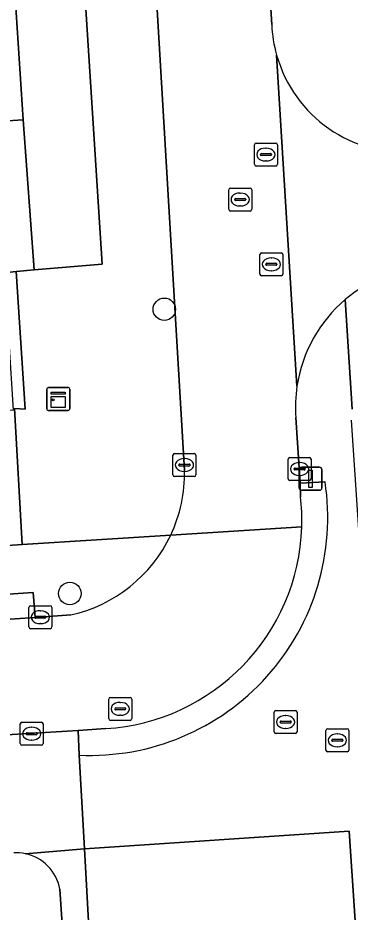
# Model space of a CAD drawing. Extents: x 159680 to 160786, y 387323 to 388340.
# Drawn here: x 160694.24 to 160708.7, y 387581.88 to 387620.82 of the extents above; entities that cross this region are included whole.
import ezdxf

# ---------------------------------------------------------------- set-up
doc = ezdxf.new("R2010")
doc.units = 0
for name, color, linetype in [('IMGEO_Boom', 7, 'Continuous'), ('IMGEO_Brandkraan', 7, 'Continuous'), ('IMGEO_Erf', 7, 'Continuous'), ('IMGEO_Kast', 7, 'Continuous'), ('IMGEO_Kolk', 7, 'Continuous'), ('IMGEO_Lichtmast', 7, 'Continuous'), ('IMGEO_Pand', 7, 'Continuous'), ('IMGEO_Parkeervlak_open', 7, 'Continuous'), ('IMGEO_Rijbaan_lokaal_open', 7, 'Continuous'), ('IMGEO_Rioolput', 7, 'Continuous'), ('IMGEO_Voetpad_open', 7, 'Continuous')]:
    doc.layers.add(name, color=color, linetype=linetype)

msp = doc.modelspace()

# ---------------------------------------------------------------- linework, layer by layer
at = {"layer": 'IMGEO_Boom'}
for centre in [(160700.614, 387608.126), (160696.501, 387595.753)]:
    msp.add_circle(centre, 0.489, dxfattribs=at)
at = {"layer": 'IMGEO_Brandkraan'}
for p, q in [((160707.72, 387589.859), (160708.572, 387589.859)), ((160707.645, 387588.933), (160707.645, 387589.785)), ((160708.133, 387589.639), (160708.158, 387589.639)), ((160708.646, 387589.785), (160708.646, 387588.933)), ((160707.904, 387589.353), (160707.904, 387589.365)), ((160708.342, 387589.316), (160707.944, 387589.316)), ((160707.947, 387589.402), (160708.345, 387589.402)), ((160708.156, 387589.079), (160708.131, 387589.079)), ((160708.388, 387589.365), (160708.388, 387589.353)), ((160708.572, 387588.859), (160707.72, 387588.859))]:
    msp.add_line(p, q, dxfattribs=at)
for points in [[(160707.72, 387589.859), (160708.572, 387589.859)], [(160707.645, 387588.933), (160707.645, 387589.785)], [(160708.646, 387589.785), (160708.646, 387588.933)], [(160708.572, 387588.859), (160707.72, 387588.859)]]:
    msp.add_lwpolyline(points, dxfattribs=at)
for centre, radius, start, end in [((160707.722, 387589.783), 0.0765, 91.552, 178.448), ((160707.722, 387589.783), 0.0765, 91.552, 178.448), ((160708.57, 387589.783), 0.0765, 1.552, 88.448), ((160708.57, 387589.783), 0.0765, 1.552, 88.448), ((160707.944, 387589.362), 0.0403, 85.8775, 175.7526), ((160707.941, 387589.352), 0.0366, 178.938, 274.7102), ((160708.345, 387589.359), 0.043, 264.8664, 352.4533), ((160708.349, 387589.364), 0.0386, 1.7309, 96.639), ((160707.722, 387588.935), 0.0765, 181.552, 268.448), ((160707.722, 387588.935), 0.0765, 181.552, 268.448), ((160708.57, 387588.935), 0.0765, 271.552, 358.448), ((160708.57, 387588.935), 0.0765, 271.552, 358.448)]:
    msp.add_arc(centre, radius, start, end, dxfattribs=at)
for centre, major_axis, ratio, start_param, end_param in [((160708.132, 387589.359), (-0.387, 0.002), 0.722429, 4.712389, 7.853982), ((160708.157, 387589.359), (-0.39, 0.002), 0.717154, 1.570796, 4.712389)]:
    msp.add_ellipse(centre, major_axis=major_axis, ratio=ratio, start_param=start_param, end_param=end_param, dxfattribs=at)
at = {"layer": 'IMGEO_Erf'}
msp.add_lwpolyline([(160693.951, 387672.02), (160690.968, 387671.829), (160691.355, 387665.679), (160691.75, 387659.419), (160692.139, 387653.242), (160692.512, 387647.322), (160692.898, 387641.209), (160693.294, 387634.921), (160693.689, 387628.646), (160694.083, 387622.401), (160694.463, 387616.377), (160694.942, 387609.849), (160697.908, 387610.091)], close=True, dxfattribs=at)
msp.add_lwpolyline([(160698.552, 387545.763), (160696.063, 387582.879)], dxfattribs=at)
for centre, radius, start, end in [((160694.176, 387582.594), 1.864, 78.1487, 93.6313), ((160694.175, 387582.539), 1.918, 10.196, 78.4488)]:
    msp.add_arc(centre, radius, start, end, dxfattribs=at)
at = {"layer": 'IMGEO_Kast'}
for p, q in [((160695.499, 387603.796), (160695.499, 387604.637)), ((160695.499, 387604.637), (160695.499, 387603.796)), ((160695.574, 387604.721), (160696.415, 387604.721)), ((160696.415, 387604.721), (160695.574, 387604.721)), ((160696.499, 387604.646), (160696.499, 387603.805)), ((160696.499, 387603.805), (160696.499, 387604.646)), ((160696.424, 387603.721), (160695.583, 387603.721)), ((160695.583, 387603.721), (160696.424, 387603.721))]:
    msp.add_line(p, q, dxfattribs=at)
for points in [[(160695.694, 387604.511), (160696.294, 387604.511), (160696.294, 387604.426), (160695.694, 387604.426), (160695.694, 387604.511)], [(160695.694, 387604.336), (160696.294, 387604.336), (160696.294, 387603.847), (160695.694, 387603.847), (160695.694, 387604.336)]]:
    msp.add_lwpolyline(points, dxfattribs=at)
msp.add_circle((160695.778, 387604.185), 0.0377, dxfattribs=at)
for centre, start, end in [((160695.577, 387604.643), 92.4484, 184.2845), ((160695.577, 387604.643), 92.4484, 184.2845), ((160696.421, 387604.643), 2.4484, 94.2845), ((160696.421, 387604.643), 2.4484, 94.2845), ((160695.577, 387603.799), 182.4484, 274.2845), ((160695.577, 387603.799), 182.4484, 274.2845), ((160696.421, 387603.799), 272.4484, 4.2845), ((160696.421, 387603.799), 272.4484, 4.2845)]:
    msp.add_arc(centre, 0.0779, start, end, dxfattribs=at)
at = {"layer": 'IMGEO_Kolk'}
for p, q in [((160700.989, 387600.918), (160700.989, 387601.77)), ((160701.064, 387601.844), (160701.916, 387601.844)), ((160701.477, 387601.624), (160701.502, 387601.624)), ((160701.99, 387601.77), (160701.99, 387600.918)), ((160706.002, 387600.746), (160706.002, 387601.598)), ((160706.077, 387601.672), (160706.929, 387601.672)), ((160707.003, 387601.598), (160707.003, 387600.746)), ((160701.248, 387601.338), (160701.248, 387601.35)), ((160701.686, 387601.301), (160701.288, 387601.301)), ((160701.291, 387601.387), (160701.689, 387601.387)), ((160701.732, 387601.35), (160701.732, 387601.338)), ((160706.261, 387601.166), (160706.261, 387601.178)), ((160706.699, 387601.129), (160706.301, 387601.129)), ((160706.304, 387601.215), (160706.702, 387601.215)), ((160706.49, 387601.452), (160706.515, 387601.452)), ((160706.745, 387601.178), (160706.745, 387601.166)), ((160701.916, 387600.844), (160701.064, 387600.844)), ((160701.5, 387601.064), (160701.475, 387601.064)), ((160706.513, 387600.892), (160706.488, 387600.892)), ((160706.929, 387600.672), (160706.077, 387600.672)), ((160694.718, 387594.292), (160694.718, 387595.144)), ((160694.793, 387595.218), (160695.645, 387595.218)), ((160695.206, 387594.998), (160695.231, 387594.998)), ((160695.719, 387595.144), (160695.719, 387594.292)), ((160694.977, 387594.712), (160694.977, 387594.724)), ((160695.415, 387594.675), (160695.017, 387594.675)), ((160695.02, 387594.761), (160695.418, 387594.761)), ((160695.461, 387594.724), (160695.461, 387594.712)), ((160695.645, 387594.218), (160694.793, 387594.218)), ((160695.229, 387594.438), (160695.204, 387594.438)), ((160694.339, 387589.219), (160694.339, 387590.071)), ((160694.414, 387590.145), (160695.266, 387590.145)), ((160694.827, 387589.925), (160694.852, 387589.925)), ((160695.34, 387590.071), (160695.34, 387589.219)), ((160694.598, 387589.639), (160694.598, 387589.651)), ((160695.036, 387589.602), (160694.638, 387589.602)), ((160694.641, 387589.688), (160695.039, 387589.688)), ((160695.082, 387589.651), (160695.082, 387589.639)), ((160695.266, 387589.145), (160694.414, 387589.145)), ((160694.85, 387589.365), (160694.825, 387589.365))]:
    msp.add_line(p, q, dxfattribs=at)
for points in [[(160700.989, 387600.918), (160700.989, 387601.77)], [(160701.064, 387601.844), (160701.916, 387601.844)], [(160701.99, 387601.77), (160701.99, 387600.918)], [(160706.002, 387600.746), (160706.002, 387601.598)], [(160706.077, 387601.672), (160706.929, 387601.672)], [(160707.003, 387601.598), (160707.003, 387600.746)], [(160701.916, 387600.844), (160701.064, 387600.844)], [(160706.929, 387600.672), (160706.077, 387600.672)], [(160694.718, 387594.292), (160694.718, 387595.144)], [(160694.793, 387595.218), (160695.645, 387595.218)], [(160695.719, 387595.144), (160695.719, 387594.292)], [(160695.645, 387594.218), (160694.793, 387594.218)], [(160694.339, 387589.219), (160694.339, 387590.071)], [(160694.414, 387590.145), (160695.266, 387590.145)], [(160695.34, 387590.071), (160695.34, 387589.219)], [(160695.266, 387589.145), (160694.414, 387589.145)]]:
    msp.add_lwpolyline(points, dxfattribs=at)
for centre, radius, start, end in [((160701.066, 387601.768), 0.0765, 91.552, 178.448), ((160701.066, 387601.768), 0.0765, 91.552, 178.448), ((160701.914, 387601.768), 0.0765, 1.552, 88.448), ((160701.914, 387601.768), 0.0765, 1.552, 88.448), ((160706.079, 387601.596), 0.0765, 91.552, 178.448), ((160706.079, 387601.596), 0.0765, 91.552, 178.448), ((160706.927, 387601.596), 0.0765, 1.552, 88.448), ((160706.927, 387601.596), 0.0765, 1.552, 88.448), ((160701.288, 387601.347), 0.0403, 85.8775, 175.7526), ((160701.285, 387601.337), 0.0366, 178.938, 274.7102), ((160701.689, 387601.344), 0.043, 264.8664, 352.4533), ((160701.693, 387601.349), 0.0386, 1.7309, 96.639), ((160706.301, 387601.175), 0.0403, 85.8775, 175.7526), ((160706.298, 387601.165), 0.0366, 178.938, 274.7102), ((160706.702, 387601.172), 0.043, 264.8664, 352.4533), ((160706.706, 387601.177), 0.0386, 1.7309, 96.639), ((160701.066, 387600.92), 0.0765, 181.552, 268.448), ((160701.066, 387600.92), 0.0765, 181.552, 268.448), ((160701.914, 387600.92), 0.0765, 271.552, 358.448), ((160701.914, 387600.92), 0.0765, 271.552, 358.448), ((160706.079, 387600.748), 0.0765, 181.552, 268.448), ((160706.079, 387600.748), 0.0765, 181.552, 268.448), ((160706.927, 387600.748), 0.0765, 271.552, 358.448), ((160706.927, 387600.748), 0.0765, 271.552, 358.448), ((160694.795, 387595.142), 0.0765, 91.552, 178.448), ((160694.795, 387595.142), 0.0765, 91.552, 178.448), ((160695.643, 387595.142), 0.0765, 1.552, 88.448), ((160695.643, 387595.142), 0.0765, 1.552, 88.448), ((160695.017, 387594.721), 0.0403, 85.8775, 175.7526), ((160695.014, 387594.711), 0.0366, 178.938, 274.7102), ((160695.418, 387594.718), 0.043, 264.8664, 352.4533), ((160695.422, 387594.723), 0.0386, 1.7309, 96.639), ((160694.795, 387594.294), 0.0765, 181.552, 268.448), ((160694.795, 387594.294), 0.0765, 181.552, 268.448), ((160695.643, 387594.294), 0.0765, 271.552, 358.448), ((160695.643, 387594.294), 0.0765, 271.552, 358.448), ((160694.416, 387590.069), 0.0765, 91.552, 178.448), ((160694.416, 387590.069), 0.0765, 91.552, 178.448), ((160695.264, 387590.069), 0.0765, 1.552, 88.448), ((160695.264, 387590.069), 0.0765, 1.552, 88.448), ((160694.638, 387589.648), 0.0403, 85.8775, 175.7526), ((160694.635, 387589.638), 0.0366, 178.938, 274.7102), ((160695.039, 387589.645), 0.043, 264.8664, 352.4533), ((160695.043, 387589.65), 0.0386, 1.7309, 96.639), ((160694.416, 387589.221), 0.0765, 181.552, 268.448), ((160694.416, 387589.221), 0.0765, 181.552, 268.448), ((160695.264, 387589.221), 0.0765, 271.552, 358.448), ((160695.264, 387589.221), 0.0765, 271.552, 358.448)]:
    msp.add_arc(centre, radius, start, end, dxfattribs=at)
for centre, major_axis, ratio, start_param, end_param in [((160701.476, 387601.344), (-0.387, 0.002), 0.722429, 4.712389, 7.853982), ((160701.501, 387601.344), (-0.39, 0.002), 0.717154, 1.570796, 4.712389), ((160706.489, 387601.172), (-0.387, 0.002), 0.722429, 4.712389, 7.853982), ((160706.514, 387601.172), (-0.39, 0.002), 0.717154, 1.570796, 4.712389), ((160695.205, 387594.718), (-0.387, 0.002), 0.722429, 4.712389, 7.853982), ((160695.23, 387594.718), (-0.39, 0.002), 0.717154, 1.570796, 4.712389), ((160694.826, 387589.645), (-0.387, 0.002), 0.722429, 4.712389, 7.853982), ((160694.851, 387589.645), (-0.39, 0.002), 0.717154, 1.570796, 4.712389)]:
    msp.add_ellipse(centre, major_axis=major_axis, ratio=ratio, start_param=start_param, end_param=end_param, dxfattribs=at)
at = {"layer": 'IMGEO_Lichtmast'}
for p, q in [((160706.482, 387600.346), (160706.482, 387601.146)), ((160706.482, 387601.146), (160706.482, 387600.346)), ((160706.582, 387601.246), (160707.372, 387601.246)), ((160707.372, 387601.246), (160706.582, 387601.246)), ((160707.472, 387601.146), (160707.472, 387600.346)), ((160707.472, 387600.346), (160707.472, 387601.146)), ((160707.372, 387600.246), (160706.582, 387600.246)), ((160706.582, 387600.246), (160707.372, 387600.246))]:
    msp.add_line(p, q, dxfattribs=at)
msp.add_lwpolyline([(160706.902, 387601.121), (160707.052, 387601.121), (160707.052, 387600.371), (160706.902, 387600.371), (160706.902, 387601.121)], dxfattribs=at)
for centre, start, end in [((160706.582, 387601.146), 90, 180), ((160706.582, 387601.146), 90, 180), ((160707.372, 387601.146), 0, 90), ((160707.372, 387601.146), 360, 90), ((160706.582, 387600.346), 180, 270), ((160706.582, 387600.346), 180, 270), ((160707.372, 387600.346), 270, 0), ((160707.372, 387600.346), 270, 0)]:
    msp.add_arc(centre, 0.1, start, end, dxfattribs=at)
at = {"layer": 'IMGEO_Pand'}
for points in [[(160694.463, 387616.377), (160694.083, 387622.401), (160686.564, 387621.927), (160686.944, 387615.903)], [(160694.171, 387609.766), (160694.942, 387609.849), (160694.463, 387616.377), (160686.944, 387615.903), (160687.358, 387609.34), (160687.63, 387609.356), (160690.644, 387609.533), (160693.657, 387609.71)]]:
    msp.add_lwpolyline(points, close=True, dxfattribs=at)
at = {"layer": 'IMGEO_Parkeervlak_open'}
for points in [[(160693.657, 387609.71), (160694.041, 387603.74), (160693.48, 387603.704), (160691.029, 387603.546), (160688.016, 387603.353), (160685.004, 387603.159), (160681.991, 387602.966), (160678.979, 387602.772), (160678.619, 387602.752), (160679.039, 387596.808), (160694.424, 387597.881), (160694.091, 387603.805), (160694.561, 387603.783), (160694.171, 387609.766)], [(160711.321, 387545.723), (160708.666, 387585.397), (160697.139, 387584.625), (160699.337, 387544.871), (160703.234, 387545.148)]]:
    msp.add_lwpolyline(points, close=True, dxfattribs=at)
at = {"layer": 'IMGEO_Rijbaan_lokaal_open'}
for points in [[(160705.29, 387620.522), (160705.07, 387623.987), (160705.21, 387624.762), (160702.503, 387664.267), (160697.527, 387663.973), (160700.223, 387622.412), (160701.496, 387601.109)], [(160706.388, 387604.776), (160705.502, 387619.198)], [(160705.502, 387619.198), (160706.388, 387604.776)], [(160706.546, 387599.96), (160706.522, 387600.557), (160706.332, 387603.421)], [(160706.599, 387598.655), (160700.892, 387598.292)], [(160700.892, 387598.292), (160706.599, 387598.655)], [(160696.547, 387594.815), (160694.999, 387594.698), (160679.223, 387593.661), (160673.682, 387593.251), (160656.019, 387592.086), (160653.353, 387591.94), (160653.704, 387586.943), (160690.811, 387589.28), (160691.584, 387589.469), (160696.865, 387589.784), (160698.061, 387589.868)]]:
    msp.add_lwpolyline(points, dxfattribs=at)
for centre, radius, start, end in [((160711.145, 387620.781), 5.861, 182.5288, 195.6653), ((160711.114, 387620.777), 5.83, 195.7092, 274.4438), ((160712.5, 387603.839), 6.186, 95.5022, 130.4331), ((160712.499, 387603.844), 6.182, 130.4557, 171.332), ((160712.544, 387603.843), 6.227, 171.3817, 183.8851), ((160695.15, 387600.996), 6.347, 334.78, 1.0166), ((160697.518, 387598.94), 9.085, 358.2036, 6.4477), ((160697.513, 387598.942), 9.091, 273.4574, 358.1894), ((160695.167, 387600.992), 6.329, 282.5888, 334.7469)]:
    msp.add_arc(centre, radius, start, end, dxfattribs=at)
at = {"layer": 'IMGEO_Rioolput'}
for p, q in [((160704.536, 387614.439), (160704.536, 387615.291)), ((160704.611, 387615.365), (160705.463, 387615.365)), ((160705.024, 387615.145), (160705.049, 387615.145)), ((160705.537, 387615.291), (160705.537, 387614.439)), ((160704.795, 387614.859), (160704.795, 387614.871)), ((160705.233, 387614.822), (160704.835, 387614.822)), ((160704.838, 387614.908), (160705.236, 387614.908)), ((160705.279, 387614.871), (160705.279, 387614.859)), ((160705.463, 387614.365), (160704.611, 387614.365)), ((160705.047, 387614.585), (160705.022, 387614.585)), ((160703.417, 387612.48), (160703.417, 387613.332)), ((160703.492, 387613.406), (160704.344, 387613.406)), ((160703.905, 387613.186), (160703.93, 387613.186)), ((160704.418, 387613.332), (160704.418, 387612.48)), ((160703.676, 387612.9), (160703.676, 387612.912)), ((160704.114, 387612.863), (160703.716, 387612.863)), ((160703.719, 387612.949), (160704.117, 387612.949)), ((160704.16, 387612.912), (160704.16, 387612.9)), ((160704.344, 387612.406), (160703.492, 387612.406)), ((160703.928, 387612.626), (160703.903, 387612.626)), ((160704.774, 387609.659), (160704.774, 387610.511)), ((160704.849, 387610.585), (160705.701, 387610.585)), ((160705.775, 387610.511), (160705.775, 387609.659)), ((160705.033, 387610.079), (160705.033, 387610.091)), ((160705.076, 387610.128), (160705.474, 387610.128)), ((160705.262, 387610.365), (160705.287, 387610.365)), ((160705.517, 387610.091), (160705.517, 387610.079)), ((160705.471, 387610.042), (160705.073, 387610.042)), ((160705.285, 387609.805), (160705.26, 387609.805)), ((160705.701, 387609.585), (160704.849, 387609.585)), ((160698.196, 387590.301), (160698.196, 387591.153)), ((160698.271, 387591.227), (160699.123, 387591.227)), ((160698.684, 387591.007), (160698.709, 387591.007)), ((160699.197, 387591.153), (160699.197, 387590.301)), ((160698.455, 387590.721), (160698.455, 387590.733)), ((160698.893, 387590.684), (160698.495, 387590.684)), ((160698.498, 387590.77), (160698.896, 387590.77)), ((160698.939, 387590.733), (160698.939, 387590.721)), ((160705.393, 387589.728), (160705.393, 387590.58)), ((160705.468, 387590.654), (160706.32, 387590.654)), ((160706.394, 387590.58), (160706.394, 387589.728)), ((160699.123, 387590.227), (160698.271, 387590.227)), ((160698.707, 387590.447), (160698.682, 387590.447)), ((160705.695, 387590.197), (160706.093, 387590.197)), ((160705.881, 387590.434), (160705.906, 387590.434)), ((160705.652, 387590.148), (160705.652, 387590.16)), ((160706.09, 387590.111), (160705.692, 387590.111)), ((160705.904, 387589.874), (160705.879, 387589.874)), ((160706.136, 387590.16), (160706.136, 387590.148)), ((160706.32, 387589.654), (160705.468, 387589.654))]:
    msp.add_line(p, q, dxfattribs=at)
for points in [[(160704.536, 387614.439), (160704.536, 387615.291)], [(160704.611, 387615.365), (160705.463, 387615.365)], [(160705.537, 387615.291), (160705.537, 387614.439)], [(160705.463, 387614.365), (160704.611, 387614.365)], [(160703.417, 387612.48), (160703.417, 387613.332)], [(160703.492, 387613.406), (160704.344, 387613.406)], [(160704.418, 387613.332), (160704.418, 387612.48)], [(160704.344, 387612.406), (160703.492, 387612.406)], [(160704.774, 387609.659), (160704.774, 387610.511)], [(160704.849, 387610.585), (160705.701, 387610.585)], [(160705.775, 387610.511), (160705.775, 387609.659)], [(160705.701, 387609.585), (160704.849, 387609.585)], [(160698.196, 387590.301), (160698.196, 387591.153)], [(160698.271, 387591.227), (160699.123, 387591.227)], [(160699.197, 387591.153), (160699.197, 387590.301)], [(160705.393, 387589.728), (160705.393, 387590.58)], [(160705.468, 387590.654), (160706.32, 387590.654)], [(160706.394, 387590.58), (160706.394, 387589.728)], [(160699.123, 387590.227), (160698.271, 387590.227)], [(160706.32, 387589.654), (160705.468, 387589.654)]]:
    msp.add_lwpolyline(points, dxfattribs=at)
for centre, radius, start, end in [((160704.613, 387615.289), 0.0765, 91.552, 178.448), ((160704.613, 387615.289), 0.0765, 91.552, 178.448), ((160705.461, 387615.289), 0.0765, 1.552, 88.448), ((160705.461, 387615.289), 0.0765, 1.552, 88.448), ((160704.835, 387614.868), 0.0403, 85.8775, 175.7526), ((160704.832, 387614.858), 0.0366, 178.938, 274.7102), ((160705.236, 387614.865), 0.043, 264.8664, 352.4533), ((160705.24, 387614.87), 0.0386, 1.7309, 96.639), ((160704.613, 387614.441), 0.0765, 181.552, 268.448), ((160704.613, 387614.441), 0.0765, 181.552, 268.448), ((160705.461, 387614.441), 0.0765, 271.552, 358.448), ((160705.461, 387614.441), 0.0765, 271.552, 358.448), ((160703.494, 387613.33), 0.0765, 91.552, 178.448), ((160703.494, 387613.33), 0.0765, 91.552, 178.448), ((160704.342, 387613.33), 0.0765, 1.552, 88.448), ((160704.342, 387613.33), 0.0765, 1.552, 88.448), ((160703.716, 387612.909), 0.0403, 85.8775, 175.7526), ((160703.713, 387612.899), 0.0366, 178.938, 274.7102), ((160704.117, 387612.906), 0.043, 264.8664, 352.4533), ((160704.121, 387612.911), 0.0386, 1.7309, 96.639), ((160703.494, 387612.482), 0.0765, 181.552, 268.448), ((160703.494, 387612.482), 0.0765, 181.552, 268.448), ((160704.342, 387612.482), 0.0765, 271.552, 358.448), ((160704.342, 387612.482), 0.0765, 271.552, 358.448), ((160704.851, 387610.509), 0.0765, 91.552, 178.448), ((160704.851, 387610.509), 0.0765, 91.552, 178.448), ((160705.699, 387610.509), 0.0765, 1.552, 88.448), ((160705.699, 387610.509), 0.0765, 1.552, 88.448), ((160705.073, 387610.088), 0.0403, 85.8775, 175.7526), ((160705.07, 387610.078), 0.0366, 178.938, 274.7102), ((160705.474, 387610.085), 0.043, 264.8664, 352.4533), ((160705.478, 387610.09), 0.0386, 1.7309, 96.639), ((160704.851, 387609.661), 0.0765, 181.552, 268.448), ((160704.851, 387609.661), 0.0765, 181.552, 268.448), ((160705.699, 387609.661), 0.0765, 271.552, 358.448), ((160705.699, 387609.661), 0.0765, 271.552, 358.448), ((160698.273, 387591.151), 0.0765, 91.552, 178.448), ((160698.273, 387591.151), 0.0765, 91.552, 178.448), ((160699.121, 387591.151), 0.0765, 1.552, 88.448), ((160699.121, 387591.151), 0.0765, 1.552, 88.448), ((160698.495, 387590.73), 0.0403, 85.8775, 175.7526), ((160698.492, 387590.72), 0.0366, 178.938, 274.7102), ((160698.896, 387590.727), 0.043, 264.8664, 352.4533), ((160698.9, 387590.732), 0.0386, 1.7309, 96.639), ((160705.47, 387590.578), 0.0765, 91.552, 178.448), ((160705.47, 387590.578), 0.0765, 91.552, 178.448), ((160706.318, 387590.578), 0.0765, 1.552, 88.448), ((160706.318, 387590.578), 0.0765, 1.552, 88.448), ((160698.273, 387590.303), 0.0765, 181.552, 268.448), ((160698.273, 387590.303), 0.0765, 181.552, 268.448), ((160699.121, 387590.303), 0.0765, 271.552, 358.448), ((160699.121, 387590.303), 0.0765, 271.552, 358.448), ((160705.692, 387590.157), 0.0403, 85.8775, 175.7526), ((160706.097, 387590.159), 0.0386, 1.7309, 96.639), ((160705.689, 387590.147), 0.0366, 178.938, 274.7102), ((160706.093, 387590.154), 0.043, 264.8664, 352.4533), ((160705.47, 387589.73), 0.0765, 181.552, 268.448), ((160705.47, 387589.73), 0.0765, 181.552, 268.448), ((160706.318, 387589.73), 0.0765, 271.552, 358.448), ((160706.318, 387589.73), 0.0765, 271.552, 358.448)]:
    msp.add_arc(centre, radius, start, end, dxfattribs=at)
for centre, major_axis, ratio, start_param, end_param in [((160705.023, 387614.865), (-0.387, 0.002), 0.722429, 4.712389, 7.853982), ((160705.048, 387614.865), (-0.39, 0.002), 0.717154, 1.570796, 4.712389), ((160703.904, 387612.906), (-0.387, 0.002), 0.722429, 4.712389, 7.853982), ((160703.929, 387612.906), (-0.39, 0.002), 0.717154, 1.570796, 4.712389), ((160705.261, 387610.085), (-0.387, 0.002), 0.722429, 4.712389, 7.853982), ((160705.286, 387610.085), (-0.39, 0.002), 0.717154, 1.570796, 4.712389), ((160698.683, 387590.727), (-0.387, 0.002), 0.722429, 4.712389, 7.853982), ((160698.708, 387590.727), (-0.39, 0.002), 0.717154, 1.570796, 4.712389), ((160705.88, 387590.154), (-0.387, 0.002), 0.722429, 4.712389, 7.853982), ((160705.905, 387590.154), (-0.39, 0.002), 0.717154, 1.570796, 4.712389)]:
    msp.add_ellipse(centre, major_axis=major_axis, ratio=ratio, start_param=start_param, end_param=end_param, dxfattribs=at)
at = {"layer": 'IMGEO_Voetpad_open'}
for points in [[(160692.403, 387696.238), (160693.841, 387673.738), (160693.951, 387672.02), (160697.908, 387610.091), (160694.942, 387609.849), (160694.171, 387609.766), (160694.561, 387603.783), (160694.091, 387603.805), (160694.424, 387597.881), (160700.892, 387598.292)], [(160701.496, 387601.109), (160700.223, 387622.412), (160697.527, 387663.973), (160697.313, 387667.269), (160695.469, 387695.706)], [(160706.333, 387626.314), (160705.584, 387625.439), (160705.21, 387624.762), (160705.07, 387623.987), (160705.29, 387620.522)], [(160708.797, 387603.774), (160708.488, 387608.548)], [(160708.488, 387608.548), (160708.797, 387603.774)], [(160696.913, 387588.711), (160697.139, 387584.625), (160708.666, 387585.397), (160711.321, 387545.723), (160712.603, 387545.814), (160708.755, 387603.295)], [(160706.332, 387603.421), (160706.522, 387600.557), (160707.609, 387600.616)], [(160700.892, 387598.292), (160694.424, 387597.881), (160679.039, 387596.808), (160678.619, 387602.752), (160674.697, 387602.533), (160673.317, 387602.456), (160673.113, 387602.443), (160673.486, 387596.437), (160656.046, 387595.308), (160649.88, 387594.907), (160648.688, 387594.83), (160648.06, 387594.8), (160648.047, 387594.509)], [(160707.609, 387600.616), (160706.522, 387600.557), (160706.546, 387599.96)], [(160651.336, 387591.813), (160653.353, 387591.94), (160656.019, 387592.086), (160655.913, 387593.198), (160673.573, 387594.339), (160673.682, 387593.251), (160679.223, 387593.661), (160679.148, 387594.736), (160694.903, 387595.788), (160694.999, 387594.698), (160696.547, 387594.815)], [(160698.061, 387589.868), (160696.865, 387589.784), (160696.913, 387588.711)], [(160694.559, 387584.419), (160697.139, 387584.625), (160696.913, 387588.711), (160696.865, 387589.784), (160691.584, 387589.469), (160690.811, 387589.28), (160690.222, 387588.797), (160688.994, 387587.58)], [(160697.139, 387584.625), (160694.559, 387584.419)], [(160696.063, 387582.879), (160698.552, 387545.763), (160696.562, 387540.434), (160698.213, 387515.6), (160699.29, 387515.525), (160697.638, 387540.481), (160699.337, 387544.871), (160697.139, 387584.625)]]:
    msp.add_lwpolyline(points, dxfattribs=at)
msp.add_lwpolyline([(160679.223, 387593.661), (160694.999, 387594.698), (160694.903, 387595.788), (160679.148, 387594.736)], close=True, dxfattribs=at)
for centre, radius, start, end in [((160711.145, 387620.781), 5.861, 182.5288, 195.6653), ((160711.114, 387620.777), 5.83, 195.7092, 274.4438), ((160712.5, 387603.839), 6.186, 95.5022, 130.4331), ((160712.499, 387603.844), 6.182, 130.4557, 171.332), ((160712.544, 387603.843), 6.227, 171.3817, 183.8851), ((160695.15, 387600.996), 6.347, 334.78, 1.0166), ((160697.381, 387599.048), 10.347, 267.4061, 8.7179), ((160697.381, 387599.048), 10.347, 267.4061, 8.7179), ((160697.518, 387598.94), 9.085, 358.2036, 6.4477), ((160697.513, 387598.942), 9.091, 273.4574, 358.1894), ((160695.167, 387600.992), 6.329, 282.5888, 334.7469), ((160694.176, 387582.594), 1.864, 78.1487, 93.6313), ((160694.175, 387582.539), 1.918, 10.196, 78.4488)]:
    msp.add_arc(centre, radius, start, end, dxfattribs=at)

doc.saveas('drawing.dxf')
